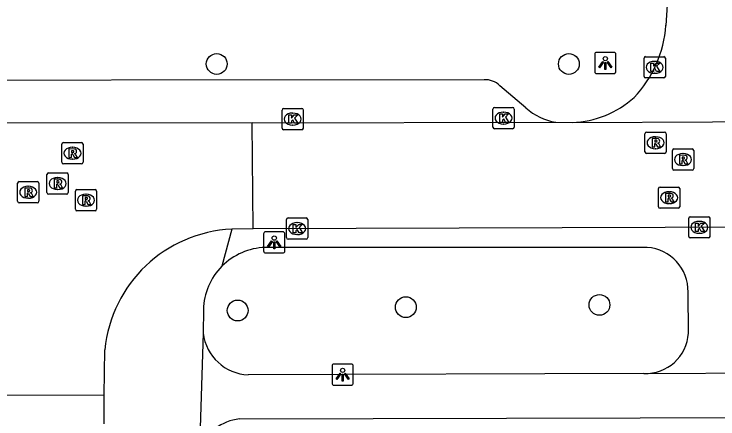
# Model space of a CAD drawing. Extents: x 160732 to 162105, y 387428 to 388479.
# Drawn here: x 161366.09 to 161399.18, y 388067.85 to 388086.9 of the extents above; entities that cross this region are included whole.
import ezdxf

# ---------------------------------------------------------------- set-up
doc = ezdxf.new("R2010")
doc.units = 0
for name, color, linetype in [('IMGEO_Boom', 7, 'Continuous'), ('IMGEO_Kolk', 7, 'Continuous'), ('IMGEO_Lichtpunt', 7, 'Continuous'), ('IMGEO_Rijbaan_lokaal_open', 7, 'Continuous'), ('IMGEO_Rioolput', 7, 'Continuous'), ('IMGEO_Voetpad_open', 7, 'Continuous')]:
    doc.layers.add(name, color=color, linetype=linetype)

msp = doc.modelspace()

# ---------------------------------------------------------------- linework, layer by layer
at = {"layer": 'IMGEO_Boom'}
for centre in [(161375.618, 388084.55), (161392.171, 388084.549), (161376.603, 388072.951), (161384.507, 388073.108), (161393.608, 388073.213)]:
    msp.add_circle(centre, 0.489, dxfattribs=at)
at = {"layer": 'IMGEO_Kolk'}
for p, q in [((161395.705, 388083.967), (161395.705, 388084.819)), ((161395.78, 388084.893), (161396.632, 388084.893)), ((161396.193, 388084.673), (161396.218, 388084.673)), ((161396.706, 388084.819), (161396.706, 388083.967)), ((161396.216, 388084.113), (161396.191, 388084.113)), ((161396.632, 388083.893), (161395.78, 388083.893)), ((161378.688, 388081.531), (161378.688, 388082.383)), ((161378.763, 388082.457), (161379.615, 388082.457)), ((161379.689, 388082.383), (161379.689, 388081.531)), ((161388.6, 388081.577), (161388.6, 388082.429)), ((161388.675, 388082.503), (161389.527, 388082.503)), ((161389.601, 388082.429), (161389.601, 388081.577)), ((161379.176, 388082.237), (161379.201, 388082.237)), ((161389.088, 388082.283), (161389.113, 388082.283)), ((161389.111, 388081.723), (161389.086, 388081.723)), ((161379.615, 388081.457), (161378.763, 388081.457)), ((161379.199, 388081.677), (161379.174, 388081.677)), ((161389.527, 388081.503), (161388.675, 388081.503)), ((161378.898, 388076.379), (161378.898, 388077.231)), ((161378.973, 388077.305), (161379.825, 388077.305)), ((161379.386, 388077.085), (161379.411, 388077.085)), ((161379.899, 388077.231), (161379.899, 388076.379)), ((161397.804, 388076.438), (161397.804, 388077.29)), ((161397.879, 388077.364), (161398.731, 388077.364)), ((161398.292, 388077.144), (161398.317, 388077.144)), ((161398.805, 388077.29), (161398.805, 388076.438)), ((161379.409, 388076.525), (161379.384, 388076.525)), ((161398.315, 388076.584), (161398.29, 388076.584)), ((161379.825, 388076.305), (161378.973, 388076.305)), ((161398.731, 388076.364), (161397.879, 388076.364))]:
    msp.add_line(p, q, dxfattribs=at)
for points in [[(161395.705, 388083.967), (161395.705, 388084.819)], [(161395.78, 388084.893), (161396.632, 388084.893)], [(161396.706, 388084.819), (161396.706, 388083.967)], [(161396.026, 388084.593), (161396.149, 388084.593), (161396.149, 388084.442), (161396.279, 388084.593), (161396.443, 388084.593), (161396.297, 388084.442), (161396.45, 388084.193), (161396.298, 388084.193), (161396.213, 388084.357), (161396.149, 388084.29), (161396.149, 388084.193), (161396.026, 388084.193), (161396.026, 388084.593)], [(161396.632, 388083.893), (161395.78, 388083.893)], [(161378.688, 388081.531), (161378.688, 388082.383)], [(161378.763, 388082.457), (161379.615, 388082.457)], [(161379.689, 388082.383), (161379.689, 388081.531)], [(161388.6, 388081.577), (161388.6, 388082.429)], [(161388.675, 388082.503), (161389.527, 388082.503)], [(161389.601, 388082.429), (161389.601, 388081.577)], [(161379.009, 388082.157), (161379.132, 388082.157), (161379.132, 388082.006), (161379.262, 388082.157), (161379.426, 388082.157), (161379.28, 388082.006), (161379.433, 388081.757), (161379.281, 388081.757), (161379.196, 388081.921), (161379.132, 388081.854), (161379.132, 388081.757), (161379.009, 388081.757), (161379.009, 388082.157)], [(161388.921, 388082.203), (161389.044, 388082.203), (161389.044, 388082.052), (161389.174, 388082.203), (161389.338, 388082.203), (161389.192, 388082.052), (161389.345, 388081.803), (161389.193, 388081.803), (161389.108, 388081.967), (161389.044, 388081.9), (161389.044, 388081.803), (161388.921, 388081.803), (161388.921, 388082.203)], [(161379.615, 388081.457), (161378.763, 388081.457)], [(161389.527, 388081.503), (161388.675, 388081.503)], [(161378.898, 388076.379), (161378.898, 388077.231)], [(161378.973, 388077.305), (161379.825, 388077.305)], [(161379.899, 388077.231), (161379.899, 388076.379)], [(161397.804, 388076.438), (161397.804, 388077.29)], [(161397.879, 388077.364), (161398.731, 388077.364)], [(161398.125, 388077.064), (161398.248, 388077.064), (161398.248, 388076.913), (161398.378, 388077.064), (161398.542, 388077.064), (161398.396, 388076.913), (161398.549, 388076.664), (161398.397, 388076.664), (161398.312, 388076.828), (161398.248, 388076.761), (161398.248, 388076.664), (161398.125, 388076.664), (161398.125, 388077.064)], [(161398.805, 388077.29), (161398.805, 388076.438)], [(161379.219, 388077.005), (161379.342, 388077.005), (161379.342, 388076.854), (161379.472, 388077.005), (161379.636, 388077.005), (161379.49, 388076.854), (161379.643, 388076.605), (161379.491, 388076.605), (161379.406, 388076.769), (161379.342, 388076.702), (161379.342, 388076.605), (161379.219, 388076.605), (161379.219, 388077.005)], [(161379.825, 388076.305), (161378.973, 388076.305)], [(161398.731, 388076.364), (161397.879, 388076.364)]]:
    msp.add_lwpolyline(points, dxfattribs=at)
for centre, start, end in [((161395.782, 388084.817), 91.552, 178.448), ((161395.782, 388084.817), 91.552, 178.448), ((161396.63, 388084.817), 1.552, 88.448), ((161396.63, 388084.817), 1.552, 88.448), ((161395.782, 388083.969), 181.552, 268.448), ((161395.782, 388083.969), 181.552, 268.448), ((161396.63, 388083.969), 271.552, 358.448), ((161396.63, 388083.969), 271.552, 358.448), ((161378.765, 388082.381), 91.552, 178.448), ((161378.765, 388082.381), 91.552, 178.448), ((161379.613, 388082.381), 1.552, 88.448), ((161379.613, 388082.381), 1.552, 88.448), ((161388.677, 388082.427), 91.552, 178.448), ((161388.677, 388082.427), 91.552, 178.448), ((161389.525, 388082.427), 1.552, 88.448), ((161389.525, 388082.427), 1.552, 88.448), ((161378.765, 388081.533), 181.552, 268.448), ((161378.765, 388081.533), 181.552, 268.448), ((161379.613, 388081.533), 271.552, 358.448), ((161379.613, 388081.533), 271.552, 358.448), ((161388.677, 388081.579), 181.552, 268.448), ((161388.677, 388081.579), 181.552, 268.448), ((161389.525, 388081.579), 271.552, 358.448), ((161389.525, 388081.579), 271.552, 358.448), ((161378.975, 388077.229), 91.552, 178.448), ((161378.975, 388077.229), 91.552, 178.448), ((161379.823, 388077.229), 1.552, 88.448), ((161379.823, 388077.229), 1.552, 88.448), ((161397.881, 388077.288), 91.552, 178.448), ((161397.881, 388077.288), 91.552, 178.448), ((161398.729, 388077.288), 1.552, 88.448), ((161398.729, 388077.288), 1.552, 88.448), ((161397.881, 388076.44), 181.552, 268.448), ((161397.881, 388076.44), 181.552, 268.448), ((161398.729, 388076.44), 271.552, 358.448), ((161398.729, 388076.44), 271.552, 358.448), ((161378.975, 388076.381), 181.552, 268.448), ((161378.975, 388076.381), 181.552, 268.448), ((161379.823, 388076.381), 271.552, 358.448), ((161379.823, 388076.381), 271.552, 358.448)]:
    msp.add_arc(centre, 0.0765, start, end, dxfattribs=at)
for centre, major_axis, ratio, start_param, end_param in [((161396.192, 388084.393), (-0.387, 0.002), 0.722429, 4.712389, 7.853982), ((161396.217, 388084.393), (-0.39, 0.002), 0.717154, 1.570796, 4.712389), ((161379.175, 388081.957), (-0.387, 0.002), 0.722429, 4.712389, 7.853982), ((161379.2, 388081.957), (-0.39, 0.002), 0.717154, 1.570796, 4.712389), ((161389.087, 388082.003), (-0.387, 0.002), 0.722429, 4.712389, 7.853982), ((161389.112, 388082.003), (-0.39, 0.002), 0.717154, 1.570796, 4.712389), ((161379.385, 388076.805), (-0.387, 0.002), 0.722429, 4.712389, 7.853982), ((161379.41, 388076.805), (-0.39, 0.002), 0.717154, 1.570796, 4.712389), ((161398.291, 388076.864), (-0.387, 0.002), 0.722429, 4.712389, 7.853982), ((161398.316, 388076.864), (-0.39, 0.002), 0.717154, 1.570796, 4.712389)]:
    msp.add_ellipse(centre, major_axis=major_axis, ratio=ratio, start_param=start_param, end_param=end_param, dxfattribs=at)
at = {"layer": 'IMGEO_Lichtpunt'}
for p, q in [((161393.386, 388084.999), (161393.386, 388084.192)), ((161393.386, 388084.999), (161393.386, 388084.192)), ((161394.288, 388085.094), (161393.48, 388085.094)), ((161394.288, 388085.094), (161393.48, 388085.094)), ((161394.382, 388084.192), (161394.382, 388084.999)), ((161394.382, 388084.192), (161394.382, 388084.999)), ((161393.48, 388084.098), (161394.288, 388084.098)), ((161393.48, 388084.098), (161394.288, 388084.098)), ((161377.824, 388076.559), (161377.824, 388075.752)), ((161377.824, 388076.559), (161377.824, 388075.752)), ((161378.726, 388076.654), (161377.918, 388076.654)), ((161378.726, 388076.654), (161377.918, 388076.654)), ((161378.82, 388075.752), (161378.82, 388076.559)), ((161378.82, 388075.752), (161378.82, 388076.559)), ((161377.918, 388075.658), (161378.726, 388075.658)), ((161377.918, 388075.658), (161378.726, 388075.658)), ((161381.941, 388070.434), (161381.133, 388070.434)), ((161381.941, 388070.434), (161381.133, 388070.434)), ((161381.039, 388070.339), (161381.039, 388069.532)), ((161381.039, 388070.339), (161381.039, 388069.532)), ((161382.035, 388069.532), (161382.035, 388070.339)), ((161382.035, 388069.532), (161382.035, 388070.339)), ((161381.133, 388069.438), (161381.941, 388069.438)), ((161381.133, 388069.438), (161381.941, 388069.438))]:
    msp.add_line(p, q, dxfattribs=at)
for points in [[(161393.76, 388084.663), (161393.799, 388084.635), (161393.611, 388084.373), (161393.573, 388084.4), (161393.76, 388084.663)], [(161393.972, 388084.635), (161394.01, 388084.662), (161394.197, 388084.4), (161394.158, 388084.372), (161393.972, 388084.635)], [(161393.862, 388084.615), (161393.909, 388084.615), (161393.909, 388084.293), (161393.862, 388084.293), (161393.862, 388084.615)], [(161378.198, 388076.223), (161378.237, 388076.195), (161378.049, 388075.933), (161378.011, 388075.96), (161378.198, 388076.223)], [(161378.3, 388076.175), (161378.347, 388076.175), (161378.347, 388075.853), (161378.3, 388075.853), (161378.3, 388076.175)], [(161378.41, 388076.195), (161378.448, 388076.222), (161378.635, 388075.96), (161378.596, 388075.932), (161378.41, 388076.195)], [(161381.413, 388070.003), (161381.452, 388069.975), (161381.264, 388069.713), (161381.226, 388069.74), (161381.413, 388070.003)], [(161381.515, 388069.955), (161381.562, 388069.955), (161381.562, 388069.633), (161381.515, 388069.633), (161381.515, 388069.955)], [(161381.625, 388069.975), (161381.663, 388070.002), (161381.85, 388069.74), (161381.811, 388069.712), (161381.625, 388069.975)]]:
    msp.add_lwpolyline(points, dxfattribs=at)
for centre in [(161393.885, 388084.797), (161378.323, 388076.357), (161381.538, 388070.137)]:
    msp.add_circle(centre, 0.0994, dxfattribs=at)
for centre, start, end in [((161393.48, 388084.999), 90, 180), ((161393.48, 388084.999), 90, 180), ((161394.288, 388084.999), 0, 90), ((161394.288, 388084.999), 0, 90), ((161393.48, 388084.192), 180, 270), ((161393.48, 388084.192), 180, 270), ((161394.288, 388084.192), 270, 0), ((161394.288, 388084.192), 270, 360), ((161377.918, 388076.559), 90, 180), ((161377.918, 388076.559), 90, 180), ((161378.726, 388076.559), 0, 90), ((161378.726, 388076.559), 0, 90), ((161377.918, 388075.752), 180, 270), ((161377.918, 388075.752), 180, 270), ((161378.726, 388075.752), 270, 0), ((161378.726, 388075.752), 270, 360), ((161381.133, 388070.339), 90, 180), ((161381.133, 388070.339), 90, 180), ((161381.941, 388070.339), 0, 90), ((161381.941, 388070.339), 0, 90), ((161381.133, 388069.532), 180, 270), ((161381.133, 388069.532), 180, 270), ((161381.941, 388069.532), 270, 0), ((161381.941, 388069.532), 270, 360)]:
    msp.add_arc(centre, 0.0946, start, end, dxfattribs=at)
at = {"layer": 'IMGEO_Rijbaan_lokaal_open'}
for points in [[(161396.819, 388087.83), (161396.727, 388086.367)], [(161377.283, 388081.778), (161358.117, 388081.766)], [(161377.283, 388081.778), (161391.552, 388081.811)], [(161377.332, 388076.799), (161377.283, 388081.778)], [(161391.552, 388081.811), (161392.332, 388081.796)], [(161392.332, 388081.796), (161405.513, 388081.866)], [(161377.332, 388076.799), (161376.325, 388076.779)], [(161420.9, 388076.934), (161377.332, 388076.799)], [(161370.323, 388068.966), (161370.353, 388071.103)], [(161365.306, 388068.977), (161370.323, 388068.966)], [(161370.332, 388067.616), (161370.323, 388068.966)]]:
    msp.add_lwpolyline(points, dxfattribs=at)
for centre, radius, start, end in [((161391.278, 388086.738), 5.462, 316.4456, 356.1098), ((161392.146, 388086.423), 4.631, 272.3017, 311.858), ((161376.631, 388070.478), 6.309, 92.778, 174.3106)]:
    msp.add_arc(centre, radius, start, end, dxfattribs=at)
at = {"layer": 'IMGEO_Rioolput'}
for p, q in [((161395.746, 388080.418), (161395.746, 388081.27)), ((161395.821, 388081.344), (161396.673, 388081.344)), ((161396.234, 388081.124), (161396.259, 388081.124)), ((161396.747, 388081.27), (161396.747, 388080.418)), ((161368.336, 388079.925), (161368.336, 388080.777)), ((161368.411, 388080.851), (161369.263, 388080.851)), ((161369.337, 388080.777), (161369.337, 388079.925)), ((161368.824, 388080.631), (161368.849, 388080.631)), ((161396.257, 388080.564), (161396.232, 388080.564)), ((161397.038, 388079.626), (161397.038, 388080.478)), ((161397.113, 388080.552), (161397.965, 388080.552)), ((161398.039, 388080.478), (161398.039, 388079.626)), ((161368.847, 388080.071), (161368.822, 388080.071)), ((161396.673, 388080.344), (161395.821, 388080.344)), ((161397.526, 388080.332), (161397.551, 388080.332)), ((161369.263, 388079.851), (161368.411, 388079.851)), ((161397.549, 388079.772), (161397.524, 388079.772)), ((161367.714, 388079.425), (161368.566, 388079.425)), ((161397.965, 388079.552), (161397.113, 388079.552)), ((161367.639, 388078.499), (161367.639, 388079.351)), ((161368.127, 388079.205), (161368.152, 388079.205)), ((161368.64, 388079.351), (161368.64, 388078.499)), ((161366.255, 388078.088), (161366.255, 388078.94)), ((161366.33, 388079.014), (161367.182, 388079.014)), ((161366.743, 388078.794), (161366.768, 388078.794)), ((161367.256, 388078.94), (161367.256, 388078.088)), ((161396.459, 388078.76), (161397.311, 388078.76)), ((161368.566, 388078.425), (161367.714, 388078.425)), ((161368.15, 388078.645), (161368.125, 388078.645)), ((161368.972, 388077.715), (161368.972, 388078.567)), ((161369.047, 388078.641), (161369.899, 388078.641)), ((161369.46, 388078.421), (161369.485, 388078.421)), ((161369.973, 388078.567), (161369.973, 388077.715)), ((161396.384, 388077.834), (161396.384, 388078.686)), ((161396.872, 388078.54), (161396.897, 388078.54)), ((161397.385, 388078.686), (161397.385, 388077.834)), ((161366.766, 388078.234), (161366.741, 388078.234)), ((161367.182, 388078.014), (161366.33, 388078.014)), ((161369.483, 388077.861), (161369.458, 388077.861)), ((161397.311, 388077.76), (161396.459, 388077.76)), ((161396.895, 388077.98), (161396.87, 388077.98)), ((161369.899, 388077.641), (161369.047, 388077.641))]:
    msp.add_line(p, q, dxfattribs=at)
for points in [[(161395.746, 388080.418), (161395.746, 388081.27)], [(161395.821, 388081.344), (161396.673, 388081.344)], [(161396.335, 388081.042), (161396.083, 388081.044), (161396.083, 388080.644)], [(161396.747, 388081.27), (161396.747, 388080.418)], [(161368.336, 388079.925), (161368.336, 388080.777)], [(161368.411, 388080.851), (161369.263, 388080.851)], [(161369.337, 388080.777), (161369.337, 388079.925)], [(161396.083, 388080.644), (161396.207, 388080.644), (161396.207, 388080.806), (161396.218, 388080.806)], [(161396.261, 388080.963), (161396.207, 388080.963), (161396.207, 388080.882)], [(161396.207, 388080.882), (161396.259, 388080.882)], [(161396.265, 388080.777), (161396.336, 388080.644), (161396.476, 388080.644), (161396.411, 388080.77)], [(161368.925, 388080.549), (161368.673, 388080.551), (161368.673, 388080.151)], [(161368.851, 388080.47), (161368.797, 388080.47), (161368.797, 388080.389)], [(161368.797, 388080.389), (161368.849, 388080.389)], [(161397.038, 388079.626), (161397.038, 388080.478)], [(161397.113, 388080.552), (161397.965, 388080.552)], [(161398.039, 388080.478), (161398.039, 388079.626)], [(161368.673, 388080.151), (161368.797, 388080.151), (161368.797, 388080.313), (161368.808, 388080.313)], [(161368.855, 388080.284), (161368.926, 388080.151), (161369.066, 388080.151), (161369.001, 388080.277)], [(161396.673, 388080.344), (161395.821, 388080.344)], [(161397.627, 388080.25), (161397.375, 388080.252), (161397.375, 388079.852)], [(161397.553, 388080.171), (161397.499, 388080.171), (161397.499, 388080.09)], [(161397.499, 388080.09), (161397.551, 388080.09)], [(161369.263, 388079.851), (161368.411, 388079.851)], [(161397.375, 388079.852), (161397.499, 388079.852), (161397.499, 388080.014), (161397.51, 388080.014)], [(161397.557, 388079.985), (161397.628, 388079.852), (161397.768, 388079.852), (161397.703, 388079.978)], [(161367.714, 388079.425), (161368.566, 388079.425)], [(161397.965, 388079.552), (161397.113, 388079.552)], [(161367.639, 388078.499), (161367.639, 388079.351)], [(161368.228, 388079.123), (161367.976, 388079.125), (161367.976, 388078.725)], [(161368.154, 388079.044), (161368.1, 388079.044), (161368.1, 388078.963)], [(161368.64, 388079.351), (161368.64, 388078.499)], [(161366.255, 388078.088), (161366.255, 388078.94)], [(161366.33, 388079.014), (161367.182, 388079.014)], [(161366.844, 388078.712), (161366.592, 388078.714), (161366.592, 388078.314)], [(161367.256, 388078.94), (161367.256, 388078.088)], [(161367.976, 388078.725), (161368.1, 388078.725), (161368.1, 388078.887), (161368.111, 388078.887)], [(161368.1, 388078.963), (161368.152, 388078.963)], [(161368.158, 388078.858), (161368.229, 388078.725), (161368.369, 388078.725), (161368.304, 388078.851)], [(161396.459, 388078.76), (161397.311, 388078.76)], [(161366.592, 388078.314), (161366.716, 388078.314), (161366.716, 388078.476), (161366.727, 388078.476)], [(161366.77, 388078.633), (161366.716, 388078.633), (161366.716, 388078.552)], [(161366.716, 388078.552), (161366.768, 388078.552)], [(161366.774, 388078.447), (161366.845, 388078.314), (161366.985, 388078.314), (161366.92, 388078.44)], [(161368.566, 388078.425), (161367.714, 388078.425)], [(161368.972, 388077.715), (161368.972, 388078.567)], [(161369.047, 388078.641), (161369.899, 388078.641)], [(161369.973, 388078.567), (161369.973, 388077.715)], [(161396.384, 388077.834), (161396.384, 388078.686)], [(161396.973, 388078.458), (161396.721, 388078.46), (161396.721, 388078.06)], [(161396.899, 388078.379), (161396.845, 388078.379), (161396.845, 388078.298)], [(161397.385, 388078.686), (161397.385, 388077.834)], [(161369.561, 388078.339), (161369.309, 388078.341), (161369.309, 388077.941)], [(161369.309, 388077.941), (161369.433, 388077.941), (161369.433, 388078.103), (161369.444, 388078.103)], [(161369.487, 388078.26), (161369.433, 388078.26), (161369.433, 388078.179)], [(161369.433, 388078.179), (161369.485, 388078.179)], [(161369.491, 388078.074), (161369.562, 388077.941), (161369.702, 388077.941), (161369.637, 388078.067)], [(161396.721, 388078.06), (161396.845, 388078.06), (161396.845, 388078.222), (161396.856, 388078.222)], [(161396.845, 388078.298), (161396.897, 388078.298)], [(161396.903, 388078.193), (161396.974, 388078.06), (161397.114, 388078.06), (161397.049, 388078.186)], [(161367.182, 388078.014), (161366.33, 388078.014)], [(161397.311, 388077.76), (161396.459, 388077.76)], [(161369.899, 388077.641), (161369.047, 388077.641)]]:
    msp.add_lwpolyline(points, dxfattribs=at)
for centre, radius, start, end in [((161395.823, 388081.268), 0.0765, 91.552, 178.448), ((161395.823, 388081.268), 0.0765, 91.552, 178.448), ((161396.334, 388080.932), 0.109, 350.3612, 89.416), ((161396.671, 388081.268), 0.0765, 1.552, 88.448), ((161396.671, 388081.268), 0.0765, 1.552, 88.448), ((161368.413, 388080.775), 0.0765, 91.552, 178.448), ((161368.413, 388080.775), 0.0765, 91.552, 178.448), ((161369.261, 388080.775), 0.0765, 1.552, 88.448), ((161369.261, 388080.775), 0.0765, 1.552, 88.448), ((161396.217, 388080.753), 0.0533, 26.0293, 88.6989), ((161396.243, 388081.071), 0.19, 274.7715, 282.9687), ((161396.267, 388080.867), 0.0964, 77.0061, 93.1865), ((161396.281, 388080.924), 0.0378, 276.6634, 79.6772), ((161396.332, 388080.932), 0.112, 277.5842, 350.9817), ((161396.316, 388080.717), 0.108, 29.5134, 73.7905), ((161368.833, 388080.578), 0.19, 274.7715, 282.9687), ((161368.857, 388080.374), 0.0964, 77.0061, 93.1865), ((161368.871, 388080.431), 0.0378, 276.6634, 79.6772), ((161368.924, 388080.439), 0.109, 350.3612, 89.416), ((161368.922, 388080.439), 0.112, 277.5842, 350.9817), ((161395.823, 388080.42), 0.0765, 181.552, 268.448), ((161395.823, 388080.42), 0.0765, 181.552, 268.448), ((161396.671, 388080.42), 0.0765, 271.552, 358.448), ((161396.671, 388080.42), 0.0765, 271.552, 358.448), ((161397.115, 388080.476), 0.0765, 91.552, 178.448), ((161397.115, 388080.476), 0.0765, 91.552, 178.448), ((161397.963, 388080.476), 0.0765, 1.552, 88.448), ((161397.963, 388080.476), 0.0765, 1.552, 88.448), ((161368.807, 388080.26), 0.0533, 26.0293, 88.6989), ((161368.906, 388080.224), 0.108, 29.5134, 73.7905), ((161397.535, 388080.279), 0.19, 274.7715, 282.9687), ((161397.559, 388080.075), 0.0964, 77.0061, 93.1865), ((161397.573, 388080.132), 0.0378, 276.6634, 79.6772), ((161397.626, 388080.14), 0.109, 350.3612, 89.416), ((161397.624, 388080.14), 0.112, 277.5842, 350.9817), ((161397.608, 388079.925), 0.108, 29.5134, 73.7905), ((161368.413, 388079.927), 0.0765, 181.552, 268.448), ((161368.413, 388079.927), 0.0765, 181.552, 268.448), ((161369.261, 388079.927), 0.0765, 271.552, 358.448), ((161369.261, 388079.927), 0.0765, 271.552, 358.448), ((161397.509, 388079.961), 0.0533, 26.0293, 88.6989), ((161367.716, 388079.349), 0.0765, 91.552, 178.448), ((161367.716, 388079.349), 0.0765, 91.552, 178.448), ((161368.564, 388079.349), 0.0765, 1.552, 88.448), ((161368.564, 388079.349), 0.0765, 1.552, 88.448), ((161397.115, 388079.628), 0.0765, 181.552, 268.448), ((161397.115, 388079.628), 0.0765, 181.552, 268.448), ((161397.963, 388079.628), 0.0765, 271.552, 358.448), ((161397.963, 388079.628), 0.0765, 271.552, 358.448), ((161368.16, 388078.948), 0.0964, 77.0061, 93.1865), ((161368.174, 388079.005), 0.0378, 276.6634, 79.6772), ((161368.227, 388079.013), 0.109, 350.3612, 89.416), ((161366.332, 388078.938), 0.0765, 91.552, 178.448), ((161366.332, 388078.938), 0.0765, 91.552, 178.448), ((161366.843, 388078.602), 0.109, 350.3612, 89.416), ((161367.18, 388078.938), 0.0765, 1.552, 88.448), ((161367.18, 388078.938), 0.0765, 1.552, 88.448), ((161368.11, 388078.834), 0.0533, 26.0293, 88.6989), ((161368.136, 388079.152), 0.19, 274.7715, 282.9687), ((161368.225, 388079.013), 0.112, 277.5842, 350.9817), ((161368.209, 388078.798), 0.108, 29.5134, 73.7905), ((161396.461, 388078.684), 0.0765, 91.552, 178.448), ((161396.461, 388078.684), 0.0765, 91.552, 178.448), ((161397.309, 388078.684), 0.0765, 1.552, 88.448), ((161397.309, 388078.684), 0.0765, 1.552, 88.448), ((161366.726, 388078.423), 0.0533, 26.0293, 88.6989), ((161366.752, 388078.741), 0.19, 274.7715, 282.9687), ((161366.776, 388078.537), 0.0964, 77.0061, 93.1865), ((161366.79, 388078.594), 0.0378, 276.6634, 79.6772), ((161366.841, 388078.602), 0.112, 277.5842, 350.9817), ((161366.825, 388078.387), 0.108, 29.5134, 73.7905), ((161367.716, 388078.501), 0.0765, 181.552, 268.448), ((161367.716, 388078.501), 0.0765, 181.552, 268.448), ((161368.564, 388078.501), 0.0765, 271.552, 358.448), ((161368.564, 388078.501), 0.0765, 271.552, 358.448), ((161369.049, 388078.565), 0.0765, 91.552, 178.448), ((161369.049, 388078.565), 0.0765, 91.552, 178.448), ((161369.897, 388078.565), 0.0765, 1.552, 88.448), ((161369.897, 388078.565), 0.0765, 1.552, 88.448), ((161396.905, 388078.283), 0.0964, 77.0061, 93.1865), ((161396.919, 388078.34), 0.0378, 276.6634, 79.6772), ((161396.972, 388078.348), 0.109, 350.3612, 89.416), ((161366.332, 388078.09), 0.0765, 181.552, 268.448), ((161366.332, 388078.09), 0.0765, 181.552, 268.448), ((161367.18, 388078.09), 0.0765, 271.552, 358.448), ((161367.18, 388078.09), 0.0765, 271.552, 358.448), ((161369.443, 388078.05), 0.0533, 26.0293, 88.6989), ((161369.469, 388078.368), 0.19, 274.7715, 282.9687), ((161369.493, 388078.164), 0.0964, 77.0061, 93.1865), ((161369.507, 388078.221), 0.0378, 276.6634, 79.6772), ((161369.56, 388078.229), 0.109, 350.3612, 89.416), ((161369.558, 388078.229), 0.112, 277.5842, 350.9817), ((161369.542, 388078.014), 0.108, 29.5134, 73.7905), ((161396.855, 388078.169), 0.0533, 26.0293, 88.6989), ((161396.881, 388078.487), 0.19, 274.7715, 282.9687), ((161396.97, 388078.348), 0.112, 277.5842, 350.9817), ((161396.954, 388078.133), 0.108, 29.5134, 73.7905), ((161369.049, 388077.717), 0.0765, 181.552, 268.448), ((161369.049, 388077.717), 0.0765, 181.552, 268.448), ((161369.897, 388077.717), 0.0765, 271.552, 358.448), ((161369.897, 388077.717), 0.0765, 271.552, 358.448), ((161396.461, 388077.836), 0.0765, 181.552, 268.448), ((161396.461, 388077.836), 0.0765, 181.552, 268.448), ((161397.309, 388077.836), 0.0765, 271.552, 358.448), ((161397.309, 388077.836), 0.0765, 271.552, 358.448)]:
    msp.add_arc(centre, radius, start, end, dxfattribs=at)
for centre, major_axis, ratio, start_param, end_param in [((161396.233, 388080.844), (-0.387, 0.002), 0.722429, 4.712389, 7.853982), ((161396.258, 388080.844), (-0.39, 0.002), 0.717154, 1.570796, 4.712389), ((161368.823, 388080.351), (-0.387, 0.002), 0.722429, 4.712389, 7.853982), ((161368.848, 388080.351), (-0.39, 0.002), 0.717154, 1.570796, 4.712389), ((161397.525, 388080.052), (-0.387, 0.002), 0.722429, 4.712389, 7.853982), ((161397.55, 388080.052), (-0.39, 0.002), 0.717154, 1.570796, 4.712389), ((161368.126, 388078.925), (-0.387, 0.002), 0.722429, 4.712389, 7.853982), ((161368.151, 388078.925), (-0.39, 0.002), 0.717154, 1.570796, 4.712389), ((161366.742, 388078.514), (-0.387, 0.002), 0.722429, 4.712389, 7.853982), ((161366.767, 388078.514), (-0.39, 0.002), 0.717154, 1.570796, 4.712389), ((161369.459, 388078.141), (-0.387, 0.002), 0.722429, 4.712389, 7.853982), ((161369.484, 388078.141), (-0.39, 0.002), 0.717154, 1.570796, 4.712389), ((161396.871, 388078.26), (-0.387, 0.002), 0.722429, 4.712389, 7.853982), ((161396.896, 388078.26), (-0.39, 0.002), 0.717154, 1.570796, 4.712389)]:
    msp.add_ellipse(centre, major_axis=major_axis, ratio=ratio, start_param=start_param, end_param=end_param, dxfattribs=at)
at = {"layer": 'IMGEO_Voetpad_open'}
for points in [[(161388.183, 388083.8), (161318.064, 388083.733)], [(161390.148, 388082.486), (161388.928, 388083.524)], [(161376.325, 388076.779), (161375.86, 388075.033)], [(161395.853, 388075.916), (161377.896, 388075.916)], [(161397.793, 388071.888), (161397.776, 388073.82)], [(161374.994, 388072.99), (161374.975, 388071.88)], [(161374.975, 388071.88), (161374.816, 388066.442)], [(161395.694, 388069.989), (161377.101, 388069.919)], [(161401.433, 388070.003), (161401.384, 388069.998), (161395.826, 388069.975), (161395.694, 388069.989)], [(161376.685, 388067.85), (161420.622, 388067.96)]]:
    msp.add_lwpolyline(points, dxfattribs=at)
for centre, radius, start, end in [((161388.269, 388082.888), 0.916, 43.9627, 95.381), ((161392.001, 388084.543), 2.769, 227.986, 260.6603), ((161377.985, 388072.923), 2.994, 91.6958, 135.1963), ((161395.715, 388073.86), 2.061, 358.8982, 86.1721), ((161377.977, 388072.931), 2.984, 135.1974, 178.8597), ((161377.207, 388072.167), 2.25, 187.3264, 267.2973), ((161395.781, 388072.002), 2.015, 267.5288, 356.7435), ((161376.919, 388065.595), 2.267, 95.9169, 158.0678)]:
    msp.add_arc(centre, radius, start, end, dxfattribs=at)

doc.saveas('drawing.dxf')
